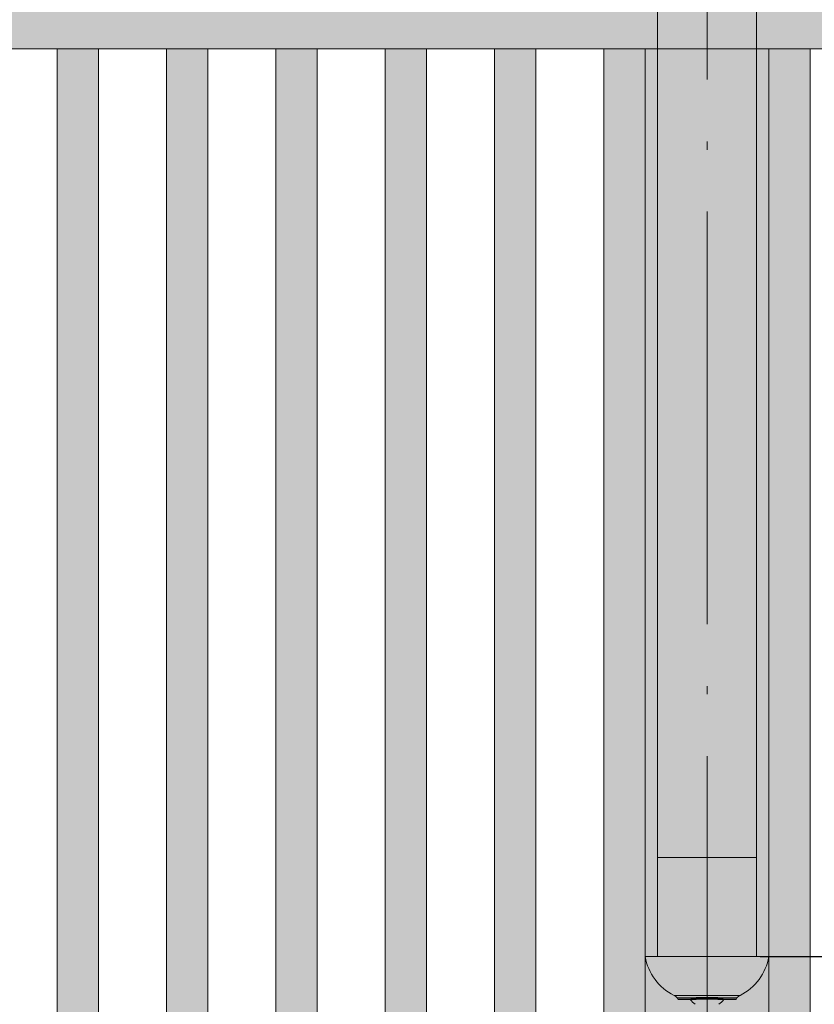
# Model space of a CAD drawing. Header units: millimetres. Extents: x 1567 to 2756, y -116 to 725.
# Tile 347 of 418: x 2453 to 2472, y 458 to 481. Entities that reach past the tile are written whole.
import ezdxf

# ---------------------------------------------------------------- set-up
doc = ezdxf.new("R2010")
doc.units = ezdxf.units.MM
doc.linetypes.add('CADWORK_5', pattern=[13.2, 10, -1.5, 0.2, -1.5])
doc.layers.add('Ech.1_50', color=7, linetype='Continuous')
doc.styles.add('tahoma-z-r', font='txt', dxfattribs={"width": 0.704918})
doc.dimstyles.new('ISO-25', dxfattribs={"dimtxt": 2.5, "dimasz": 2.5, "dimexe": 1.25, "dimexo": 0.625, "dimtad": 1, "dimtxsty": 'Standard', "dimcen": 2.5, "dimadec": 0, "dimazin": 0, "dimtfac": 1, "dimtmove": 0, "dimatfit": 3, "dimfxl": 1, "dimarcsym": 0})

# ---------------------------------------------------------------- blocks, each defined once
blk = doc.blocks.new('cw-dimension-symbol2')
at = {"color": 0, "linetype": 'Continuous', "lineweight": -2}
for p, q in [((-0.5, -0.5), (0.5, 0.5)), ((-1, 0), (1, 0))]:
    blk.add_line(p, q, dxfattribs=at)
blk = doc.blocks.new('*D167')
at = {"layer": 'Defpoints', "color": 0}
for p in [(2549.061, 529.716), (2549.546, 527.775), (2276.546, 459.525)]:
    blk.add_point(p, dxfattribs=at)
at = {"layer": 'Ech.1_50', "color": 0, "linetype": 'Continuous', "lineweight": -2}
for p, q in [((2549.546, 527.775), (2548.916, 530.298)), ((2276.643, 461.611), (2548.479, 529.57)), ((2276.546, 459.525), (2275.916, 462.048))]:
    blk.add_line(p, q, dxfattribs=at)
at = {"layer": 'Ech.1_50', "color": 0, "lineweight": -2, "xscale": 0.6000000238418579, "yscale": 0.6000000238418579, "zscale": 0.6000000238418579}
for p, rotation in [((2549.061, 529.716), 14.03624346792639), ((2276.061, 461.466), 194.0362434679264)]:
    blk.add_blockref('cw-dimension-symbol2', p, dxfattribs=dict(at, rotation=rotation))
at = {"layer": 'Ech.1_50', "color": 7, "linetype": 'Continuous', "lineweight": 5, "insert": (2412.015, 497.773), "char_height": 2.5, "attachment_point": 5, "rotation": 14.0362, "style": 'tahoma-z-r'}
blk.add_mtext('14070', dxfattribs=at)
blk = doc.blocks.new('*D180')
at = {"layer": 'Defpoints', "color": 0}
for p in [(2471.038, 458.713), (2471.038, 458.713), (2481.038, 458.713)]:
    blk.add_point(p, dxfattribs=at)
at = {"layer": 'Ech.1_50', "color": 0, "linetype": 'Continuous', "lineweight": -2}
blk.add_line((2471.038, 458.713), (2481.038, 458.713), dxfattribs=at)
at = {"layer": 'Ech.1_50', "color": 7, "linetype": 'Continuous', "lineweight": 5, "insert": (2481.038, 463.463), "char_height": 2.5, "attachment_point": 5, "style": 'tahoma-z-r'}
blk.add_mtext('+3400', dxfattribs=at)
blk = doc.blocks.new('cw-dimension-symbol15')
at = {"linetype": 'Continuous', "lineweight": -2}
blk.add_hatch(color=0, dxfattribs=at).paths.add_polyline_path([(0, 0), (-1, 1), (1, 1)])
at = {"color": 0, "linetype": 'Continuous', "lineweight": -2}
for p, q in [((0, 0), (-1, 1)), ((-1, 1), (1, 1)), ((1, 1), (0, 0))]:
    blk.add_line(p, q, dxfattribs=at)

msp = doc.modelspace()

# ---------------------------------------------------------------- hatches: boundary and pattern name
at = {"layer": 'Ech.1_50', "linetype": 'Continuous', "lineweight": 5, "true_color": 0xd4c4b3, "transparency": 33554687}
for points in [[(2406.681, 480.713), (2468.549, 480.713), (2468.549, 483.113), (2412.219, 483.113), (2406.681, 481.728), (2406.681, 480.713)], [(2551.249, 483.113), (2470.949, 483.113), (2470.949, 480.713), (2551.249, 480.713), (2551.249, 483.113)]]:
    msp.add_hatch(color=9, dxfattribs=at).paths.add_polyline_path(points)
at = {"layer": 'Ech.1_50', "linetype": 'Continuous', "lineweight": 5, "true_color": 0xc77676, "transparency": 33554687}
for points in [[(2468.549, 480.713), (2470.949, 480.713), (2470.949, 483.113), (2468.549, 483.113), (2468.549, 480.713)], [(2470.949, 461.113), (2468.549, 461.113), (2468.549, 458.713), (2470.949, 458.713), (2470.949, 461.113)]]:
    msp.add_hatch(color=23, dxfattribs=at).paths.add_polyline_path(points)
at = {"layer": 'Ech.1_50', "linetype": 'Continuous', "lineweight": 5, "true_color": 0xeaddd7, "transparency": 33554687}
for points in [[(2454.999, 480.713), (2453.999, 480.713), (2453.999, 456.379), (2454.999, 455.801), (2454.999, 480.713)], [(2457.649, 480.713), (2456.649, 480.713), (2456.649, 454.849), (2457.649, 454.271), (2457.649, 480.713)], [(2460.299, 480.713), (2459.299, 480.713), (2459.299, 453.319), (2459.656, 453.113), (2460.299, 453.113), (2460.299, 480.713)], [(2461.949, 453.113), (2462.949, 453.113), (2462.949, 480.713), (2461.949, 480.713), (2461.949, 453.113)], [(2465.599, 480.713), (2464.599, 480.713), (2464.599, 453.113), (2465.599, 453.113), (2465.599, 480.713)], [(2467.249, 453.113), (2468.249, 453.113), (2468.249, 480.713), (2467.249, 480.713), (2467.249, 453.113)], [(2472.249, 480.713), (2471.249, 480.713), (2471.249, 456.299), (2472.249, 456.299), (2472.249, 480.713)]]:
    msp.add_hatch(color=254, dxfattribs=at).paths.add_polyline_path(points)
at = {"layer": 'Ech.1_50', "linetype": 'Continuous', "lineweight": 5, "true_color": 0xe0c8b3, "transparency": 33554687}
msp.add_hatch(color=9, dxfattribs=at).paths.add_polyline_path([(2468.249, 390.913), (2471.249, 390.913), (2471.249, 480.713), (2470.949, 480.713), (2470.949, 458.713), (2468.549, 458.713), (2468.549, 480.713), (2468.249, 480.713), (2468.249, 390.913)])
at = {"layer": 'Ech.1_50', "linetype": 'Continuous', "lineweight": 5, "true_color": 0xe0d9d1, "transparency": 33554687}
msp.add_hatch(color=254, dxfattribs=at).paths.add_polyline_path([(2470.949, 480.713), (2468.549, 480.713), (2468.549, 461.113), (2470.949, 461.113), (2470.949, 480.713)])
at = {"layer": 'Ech.1_50', "linetype": 'Continuous', "lineweight": 5, "true_color": 0xe8e8e8, "transparency": 33554687}
msp.add_hatch(color=254, dxfattribs=at).paths.add_polyline_path([(2471.249, 458.713), (2468.249, 458.713, 0.237569), (2468.95, 457.772), (2470.549, 457.772, 0.237569), (2471.249, 458.713)])
at = {"layer": 'Ech.1_50', "linetype": 'Continuous', "lineweight": 5, "true_color": 0xb9b9b9, "transparency": 33554687}
for points in [[(2469.024, 457.713), (2470.475, 457.713, -0.106708), (2470.549, 457.772), (2468.95, 457.772, -0.106708), (2469.024, 457.713)], [(2470.475, 457.713), (2469.024, 457.713, -0.006004), (2469.043, 457.682), (2470.455, 457.682, -0.006004), (2470.475, 457.713)], [(2470.014, 457.673), (2470.439, 457.673), (2470.441, 457.673), (2470.444, 457.673), (2470.446, 457.674), (2470.448, 457.675), (2470.453, 457.679), (2470.198, 457.682), (2470.014, 457.682), (2470.014, 457.673)]]:
    msp.add_hatch(color=9, dxfattribs=at).paths.add_polyline_path(points)

# ---------------------------------------------------------------- linework, layer by layer
at = {"layer": 'Ech.1_50', "color": 250, "linetype": 'Continuous', "lineweight": 5}
for p, q in [((2469.484, 457.722), (2470.014, 457.722)), ((2469.043, 457.682), (2469.046, 457.679)), ((2469.045, 457.68), (2469.048, 457.677)), ((2469.046, 457.679), (2469.049, 457.676)), ((2469.048, 457.677), (2469.054, 457.674)), ((2469.049, 457.676), (2469.054, 457.673)), ((2469.053, 457.674), (2469.055, 457.673)), ((2469.057, 457.673), (2469.06, 457.673)), ((2469.06, 457.673), (2469.484, 457.673)), ((2469.301, 457.673), (2469.344, 457.673)), ((2469.355, 457.693), (2470.144, 457.693)), ((2469.484, 457.693), (2470.014, 457.693)), ((2470.45, 457.676), (2470.452, 457.678)), ((2470.452, 457.678), (2470.454, 457.68)), ((2470.454, 457.68), (2470.455, 457.682))]:
    msp.add_line(p, q, dxfattribs=at)
at = {"layer": 'Ech.1_50', "color": 7, "linetype": 'CADWORK_5', "lineweight": 5}
msp.add_lwpolyline([(2469.749, 361.169), (2469.749, 551.068)], dxfattribs=at)
at = {"layer": 'Ech.1_50', "color": 7, "linetype": 'Continuous', "lineweight": 5}
for points in [[(2406.681, 480.713), (2468.549, 480.713), (2468.549, 483.113), (2412.219, 483.113), (2406.681, 481.728), (2406.681, 480.713)], [(2468.549, 480.713), (2470.949, 480.713), (2470.949, 483.113), (2468.549, 483.113), (2468.549, 480.713)], [(2551.249, 483.113), (2470.949, 483.113), (2470.949, 480.713), (2551.249, 480.713), (2551.249, 483.113)], [(2454.999, 480.713), (2453.999, 480.713), (2453.999, 456.379), (2454.999, 455.801), (2454.999, 480.713)], [(2457.649, 480.713), (2456.649, 480.713), (2456.649, 454.849), (2457.649, 454.271), (2457.649, 480.713)], [(2460.299, 480.713), (2459.299, 480.713), (2459.299, 453.319), (2459.656, 453.113), (2460.299, 453.113), (2460.299, 480.713)], [(2461.949, 453.113), (2462.949, 453.113), (2462.949, 480.713), (2461.949, 480.713), (2461.949, 453.113)], [(2465.599, 480.713), (2464.599, 480.713), (2464.599, 453.113), (2465.599, 453.113), (2465.599, 480.713)], [(2467.249, 453.113), (2468.249, 453.113), (2468.249, 480.713), (2467.249, 480.713), (2467.249, 453.113)], [(2468.249, 390.913), (2471.249, 390.913), (2471.249, 480.713), (2470.949, 480.713), (2470.949, 458.713), (2468.549, 458.713), (2468.549, 480.713), (2468.249, 480.713), (2468.249, 390.913)], [(2470.949, 480.713), (2468.549, 480.713), (2468.549, 461.113), (2470.949, 461.113), (2470.949, 480.713)], [(2472.249, 480.713), (2471.249, 480.713), (2471.249, 456.299), (2472.249, 456.299), (2472.249, 480.713)], [(2470.949, 461.113), (2468.549, 461.113), (2468.549, 458.713), (2470.949, 458.713), (2470.949, 461.113)], [(2470.014, 457.673), (2470.439, 457.673), (2470.441, 457.673), (2470.444, 457.673), (2470.446, 457.674), (2470.448, 457.675), (2470.453, 457.679), (2470.198, 457.682), (2470.014, 457.682), (2470.014, 457.673)]]:
    msp.add_lwpolyline(points, close=True, dxfattribs=at)
for points in [[(2471.249, 458.713), (2468.249, 458.713, 0.237569), (2468.95, 457.772), (2470.549, 457.772, 0.237569), (2471.249, 458.713)], [(2469.024, 457.713), (2470.475, 457.713, -0.106708), (2470.549, 457.772), (2468.95, 457.772, -0.106708), (2469.024, 457.713), (2469.024, 457.713)], [(2470.475, 457.713), (2469.024, 457.713, -0.006004), (2469.043, 457.682), (2470.455, 457.682, -0.006004), (2470.475, 457.713)]]:
    msp.add_lwpolyline(points, format="xyb", close=True, dxfattribs=at)
at = {"layer": 'Ech.1_50', "color": 250, "linetype": 'Continuous', "lineweight": 5}
for centre, start, end in [((2469.757, 457.969), 215.6416, 234.3057), ((2469.741, 457.969), 305.6942, 324.3583)]:
    msp.add_arc(centre, 0.508, start, end, dxfattribs=at)

# ---------------------------------------------------------------- dimensions: what is measured, and where the dimension line sits
at = {"layer": 'Ech.1_50', "color": 7, "linetype": 'Continuous', "lineweight": 5}
dim = msp.add_linear_dim(base=(2549.061, 529.716), p1=(2276.546, 459.525), p2=(2549.546, 527.775), angle=14.0362, text='14070', dimstyle='ISO-25', override={"dimtxt": 2.5, "dimasz": 0.6, "dimexe": 0.6, "dimexo": 0, "dimgap": 0, "dimdec": 0, "dimlfac": 1, "dimtxsty": 'tahoma-z-r', "dimblk": 'cw-dimension-symbol2', "dimclrt": 7, "dimtmove": 2}, dxfattribs=at)
dim.commit()
dim.dimension.update_dxf_attribs({"geometry": '*D167', "text_midpoint": (2412.015, 497.773), "dimtype": 161, "text_rotation": 14.0362})
dim = msp.add_ordinate_dim(feature_location=(2471.038, 458.713), offset=(10, 0), dtype=0, origin=(2471.038, 458.713), text='+3400', dimstyle='ISO-25', override={"dimtxt": 2.5, "dimasz": 0.3, "dimexe": 0.6, "dimexo": 0, "dimgap": 0, "dimdec": 0, "dimlfac": 1, "dimtxsty": 'tahoma-z-r', "dimblk": 'cw-dimension-symbol15', "dimclrt": 7, "dimtmove": 2}, dxfattribs=at)
dim.commit()
dim.dimension.update_dxf_attribs({"geometry": '*D180', "text_midpoint": (2481.038, 463.463)})

doc.saveas('drawing.dxf')
